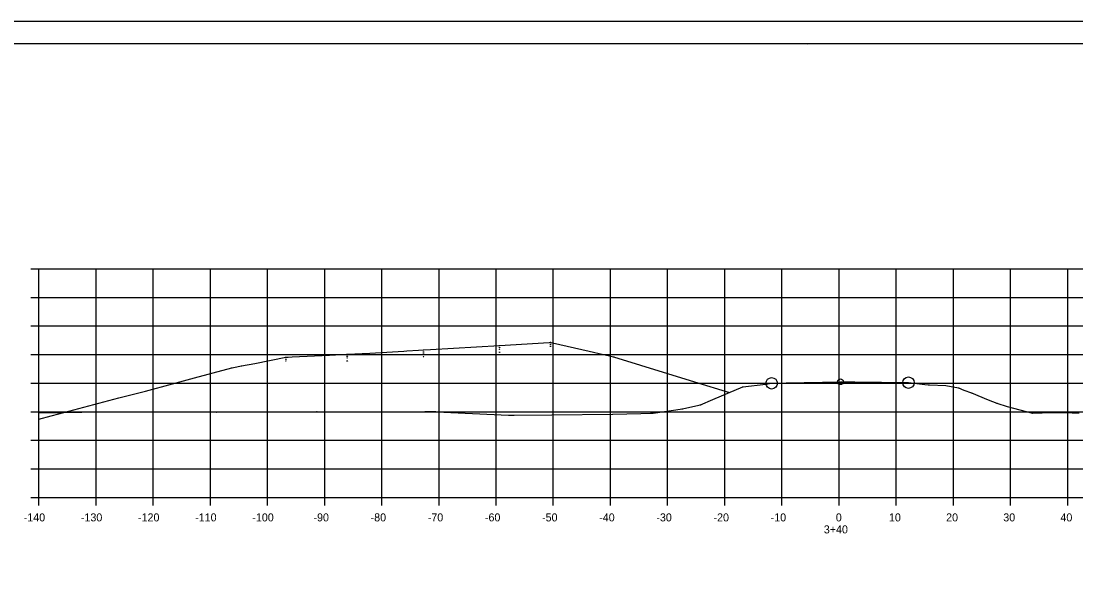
# Model space of a CAD drawing. Extents: x 1300404 to 1323571, y 234004 to 252077.
# Drawn here: x 1315574.2 to 1315758.7, y 241178.9 to 241275.1 of the extents above; entities that cross this region are included whole.
import ezdxf

# ---------------------------------------------------------------- set-up
doc = ezdxf.new("R2010")
doc.units = 0
for name, color, linetype in [('Default', 7, 'Continuous'), ('R_Axis', 7, 'Continuous'), ('R_Axis Annot', 7, 'Continuous'), ('R_Border', 7, 'Continuous'), ('R_Draft', 7, 'Continuous'), ('R_Exist Surface', 7, 'Continuous'), ('R_Fin Surface', 7, 'Continuous'), ('R_Grid', 7, 'Continuous'), ('R_No Plot', 7, 'Continuous')]:
    doc.layers.add(name, color=color, linetype=linetype)

msp = doc.modelspace()

# ---------------------------------------------------------------- linework, layer by layer
at = {"layer": 'Default'}
msp.add_line((1315559.28, 241271.21), (1315875.46, 241271.21), dxfattribs=at)
at = {"layer": 'R_Axis'}
for p, q in [((1315575.88, 241231.75), (1315577.28, 241231.75)), ((1315577.28, 241191.75), (1315577.28, 241231.75)), ((1315575.88, 241226.75), (1315577.28, 241226.75)), ((1315575.88, 241221.75), (1315577.28, 241221.75)), ((1315575.88, 241216.75), (1315577.28, 241216.75)), ((1315575.88, 241211.75), (1315577.28, 241211.75)), ((1315575.88, 241206.75), (1315577.28, 241206.75)), ((1315575.88, 241201.75), (1315577.28, 241201.75)), ((1315575.88, 241196.75), (1315577.28, 241196.75)), ((1315575.88, 241191.75), (1315577.28, 241191.75)), ((1315577.28, 241191.75), (1315857.28, 241191.75)), ((1315577.28, 241190.35), (1315577.28, 241191.75)), ((1315587.28, 241190.35), (1315587.28, 241191.75)), ((1315597.28, 241190.35), (1315597.28, 241191.75)), ((1315607.28, 241190.35), (1315607.28, 241191.75)), ((1315617.28, 241190.35), (1315617.28, 241191.75)), ((1315627.28, 241190.35), (1315627.28, 241191.75)), ((1315637.28, 241190.35), (1315637.28, 241191.75)), ((1315647.28, 241190.35), (1315647.28, 241191.75)), ((1315657.28, 241190.35), (1315657.28, 241191.75)), ((1315667.28, 241190.35), (1315667.28, 241191.75)), ((1315677.28, 241190.35), (1315677.28, 241191.75)), ((1315687.28, 241190.35), (1315687.28, 241191.75)), ((1315697.28, 241190.35), (1315697.28, 241191.75)), ((1315707.28, 241190.35), (1315707.28, 241191.75)), ((1315717.28, 241190.35), (1315717.28, 241191.75)), ((1315727.28, 241190.35), (1315727.28, 241191.75)), ((1315737.28, 241190.35), (1315737.28, 241191.75)), ((1315747.28, 241190.35), (1315747.28, 241191.75)), ((1315757.28, 241190.35), (1315757.28, 241191.75))]:
    msp.add_line(p, q, dxfattribs=at)
at = {"layer": 'R_Border'}
msp.add_line((1315711.8, 241270.95), (1315711.8, 241270.95), dxfattribs=at)
msp.add_line((1315711.8, 241270.95), (1315711.8, 241270.95), dxfattribs=at)
at = {"layer": 'R_Draft'}
for points in [[(1315657.89, 241218.38), (1315657.94, 241218.28), (1315657.84, 241218.28)], [(1315666.77, 241218.94), (1315666.82, 241218.84), (1315666.72, 241218.84)], [(1315666.77, 241218.61), (1315666.82, 241218.51), (1315666.72, 241218.51)], [(1315631.19, 241216.86), (1315631.24, 241216.76), (1315631.14, 241216.76)], [(1315631.19, 241216.53), (1315631.24, 241216.43), (1315631.14, 241216.43)], [(1315644.58, 241217.6), (1315644.63, 241217.5), (1315644.53, 241217.5)], [(1315644.58, 241217.26), (1315644.63, 241217.16), (1315644.53, 241217.16)], [(1315644.58, 241216.93), (1315644.63, 241216.83), (1315644.53, 241216.83)], [(1315657.89, 241218.05), (1315657.94, 241217.95), (1315657.84, 241217.95)], [(1315657.89, 241217.72), (1315657.94, 241217.62), (1315657.84, 241217.62)], [(1315657.89, 241217.22), (1315657.94, 241217.12), (1315657.84, 241217.12)], [(1315666.77, 241218.28), (1315666.82, 241218.18), (1315666.72, 241218.18)], [(1315676.08, 241216.79), (1315676.13, 241216.69), (1315676.03, 241216.69)], [(1315612.7, 241214.8), (1315612.75, 241214.7), (1315612.65, 241214.7)], [(1315620.5, 241216.33), (1315620.55, 241216.23), (1315620.45, 241216.23)], [(1315620.5, 241216), (1315620.55, 241215.9), (1315620.45, 241215.9)], [(1315620.5, 241215.67), (1315620.55, 241215.57), (1315620.45, 241215.57)], [(1315631.19, 241216.2), (1315631.24, 241216.1), (1315631.14, 241216.1)], [(1315631.19, 241215.7), (1315631.24, 241215.6), (1315631.14, 241215.6)], [(1315644.58, 241216.43), (1315644.63, 241216.33), (1315644.53, 241216.33)], [(1315677.79, 241216.4), (1315677.84, 241216.3), (1315677.74, 241216.3)], [(1315611.01, 241214.47), (1315611.06, 241214.37), (1315610.96, 241214.37)], [(1315700.45, 241211.16), (1315700.5, 241211.06), (1315700.4, 241211.06)], [(1315732.92, 241211.51), (1315732.97, 241211.41), (1315732.87, 241211.41)], [(1315698.08, 241210.16), (1315698.13, 241210.06), (1315698.03, 241210.06)], [(1315698.08, 241210.16), (1315698.13, 241210.06), (1315698.03, 241210.06)], [(1315738.17, 241210.96), (1315738.22, 241210.86), (1315738.12, 241210.86)], [(1315740.43, 241210.08), (1315740.48, 241209.98), (1315740.38, 241209.98)], [(1315689.87, 241207.3), (1315689.92, 241207.2), (1315689.82, 241207.2)], [(1315693.03, 241207.99), (1315693.08, 241207.89), (1315692.98, 241207.89)], [(1315744.87, 241208.28), (1315744.92, 241208.18), (1315744.82, 241208.18)], [(1315588.59, 241206.79), (1315588.64, 241206.69), (1315588.54, 241206.69)], [(1315608.32, 241206.69), (1315608.37, 241206.59), (1315608.27, 241206.59)], [(1315625.89, 241206.81), (1315625.94, 241206.71), (1315625.84, 241206.71)], [(1315646.66, 241206.81), (1315646.71, 241206.71), (1315646.61, 241206.71)], [(1315659.46, 241206.17), (1315659.51, 241206.07), (1315659.41, 241206.07)], [(1315677.67, 241206.34), (1315677.72, 241206.24), (1315677.62, 241206.24)], [(1315684.5, 241206.53), (1315684.55, 241206.43), (1315684.45, 241206.43)], [(1315751.1, 241206.53), (1315751.15, 241206.43), (1315751.05, 241206.43)]]:
    msp.add_lwpolyline(points, close=True, dxfattribs=at)
at = {"layer": 'R_Exist Surface'}
msp.add_lwpolyline([(1315577.28, 241206.55), (1315588.59, 241206.74), (1315594.33, 241206.73), (1315608.32, 241206.64), (1315623.35, 241206.73), (1315625.89, 241206.76), (1315628.22, 241206.75), (1315644.81, 241206.76), (1315646.66, 241206.76), (1315646.85, 241206.75), (1315659.46, 241206.12), (1315660.41, 241206.15), (1315667.04, 241206.21), (1315677.67, 241206.29), (1315682.6, 241206.44), (1315684.27, 241206.48), (1315684.5, 241206.48), (1315684.76, 241206.51), (1315689.87, 241207.25), (1315691.69, 241207.66), (1315693.03, 241207.94), (1315695.21, 241208.9), (1315700.45, 241211.11), (1315704.47, 241211.59), (1315705.48, 241211.72), (1315708.01, 241211.78), (1315717.53, 241211.99), (1315720.04, 241211.96), (1315729.41, 241211.83), (1315732.27, 241211.53), (1315732.92, 241211.46), (1315733.13, 241211.44), (1315735.97, 241211.31), (1315738.17, 241210.91), (1315739.09, 241210.49), (1315740.43, 241210.03), (1315743.36, 241208.82), (1315744.87, 241208.23), (1315746.72, 241207.66), (1315751.1, 241206.48), (1315754.51, 241206.62), (1315756.89, 241206.59), (1315758.08, 241206.57), (1315759.3, 241206.56)], dxfattribs=at)
at = {"layer": 'R_Fin Surface'}
msp.add_lwpolyline([(1315577.28, 241205.44), (1315579.41, 241206), (1315580.77, 241206.36), (1315591.24, 241209.15), (1315595.91, 241210.36), (1315600.62, 241211.62), (1315604.49, 241212.66), (1315611.01, 241214.42), (1315611.34, 241214.48), (1315612.7, 241214.75), (1315615.03, 241215.2), (1315620.5, 241216.28), (1315620.91, 241216.3), (1315621.56, 241216.33), (1315628.12, 241216.65), (1315631.19, 241216.81), (1315635.16, 241217.01), (1315641.12, 241217.35), (1315641.67, 241217.38), (1315643.68, 241217.49), (1315644.58, 241217.55), (1315645.8, 241217.62), (1315657.89, 241218.33), (1315666.56, 241218.88), (1315666.77, 241218.89), (1315666.86, 241218.87), (1315667.11, 241218.81), (1315673.55, 241217.32), (1315676.08, 241216.74), (1315677.13, 241216.5), (1315677.79, 241216.35), (1315691.97, 241212), (1315698.08, 241210.11)], dxfattribs=at)
at = {"layer": 'R_Grid'}
for p, q in [((1315577.28, 241231.75), (1315857.28, 241231.75)), ((1315577.28, 241191.75), (1315577.28, 241231.75)), ((1315587.28, 241191.75), (1315587.28, 241231.75)), ((1315597.28, 241191.75), (1315597.28, 241231.75)), ((1315607.28, 241191.75), (1315607.28, 241231.75)), ((1315617.28, 241191.75), (1315617.28, 241231.75)), ((1315627.28, 241191.75), (1315627.28, 241231.75)), ((1315637.28, 241191.75), (1315637.28, 241231.75)), ((1315647.28, 241191.75), (1315647.28, 241231.75)), ((1315657.28, 241191.75), (1315657.28, 241231.75)), ((1315667.28, 241191.75), (1315667.28, 241231.75)), ((1315677.28, 241191.75), (1315677.28, 241231.75)), ((1315687.28, 241191.75), (1315687.28, 241231.75)), ((1315697.28, 241191.75), (1315697.28, 241231.75)), ((1315707.28, 241191.75), (1315707.28, 241231.75)), ((1315717.28, 241191.75), (1315717.28, 241231.75)), ((1315727.28, 241191.75), (1315727.28, 241231.75)), ((1315737.28, 241191.75), (1315737.28, 241231.75)), ((1315747.28, 241191.75), (1315747.28, 241231.75)), ((1315757.28, 241191.75), (1315757.28, 241231.75)), ((1315577.28, 241226.75), (1315857.28, 241226.75)), ((1315577.28, 241221.75), (1315857.28, 241221.75)), ((1315577.28, 241216.75), (1315857.28, 241216.75)), ((1315577.28, 241211.75), (1315857.28, 241211.75)), ((1315577.28, 241206.75), (1315857.28, 241206.75)), ((1315577.28, 241201.75), (1315857.28, 241201.75)), ((1315577.28, 241196.75), (1315857.28, 241196.75)), ((1315577.28, 241191.75), (1315857.28, 241191.75))]:
    msp.add_line(p, q, dxfattribs=at)
at = {"layer": 'R_No Plot'}
msp.add_line((1315546.87, 241275.11), (1315880.21, 241275.11), dxfattribs=at)
for points in [[(1315546.87, 241275.11), (1315880.21, 241275.11), (1315880.21, 241061.77), (1315546.87, 241061.77)], [(1315793.2, 241271.21), (1315793.2, 241261.33), (1315828.93, 241261.33), (1315828.93, 241258.41), (1315852.13, 241258.41), (1315852.13, 241236.29), (1315875.46, 241236.29), (1315875.46, 241065.75), (1315559.28, 241065.75), (1315559.28, 241271.21)]]:
    msp.add_lwpolyline(points, close=True, dxfattribs=at)
for centre, radius in [((1315729.41, 241211.83), 1), ((1315705.48, 241211.72), 1), ((1315717.53, 241211.99), 0.5)]:
    msp.add_circle(centre, radius, dxfattribs=at)

# ---------------------------------------------------------------- texts
at = {"layer": 'R_Axis'}
msp.add_text('-', height=0.0001, dxfattribs=at).set_placement((1315577.28, 241191.75))
at = {"layer": 'R_Axis Annot'}
for s, p in [('-140', (1315574.61, 241187.55)), ('-130', (1315584.61, 241187.55)), ('-120', (1315594.61, 241187.55)), ('-110', (1315604.61, 241187.55)), ('-100', (1315614.61, 241187.55)), ('-90', (1315625.31, 241187.55)), ('-80', (1315635.31, 241187.55)), ('-70', (1315645.31, 241187.55)), ('-60', (1315655.31, 241187.55)), ('-50', (1315665.31, 241187.55)), ('-40', (1315675.31, 241187.55)), ('-30', (1315685.31, 241187.55)), ('-20', (1315695.31, 241187.55)), ('-10', (1315705.31, 241187.55)), ('0', (1315716.71, 241187.55)), ('10', (1315726.01, 241187.55)), ('20', (1315736.01, 241187.55)), ('30', (1315746.01, 241187.55)), ('40', (1315756.01, 241187.55)), ('3+40', (1315714.61, 241185.45))]:
    msp.add_text(s, height=1.4, dxfattribs=at).set_placement(p)

doc.saveas('drawing.dxf')
